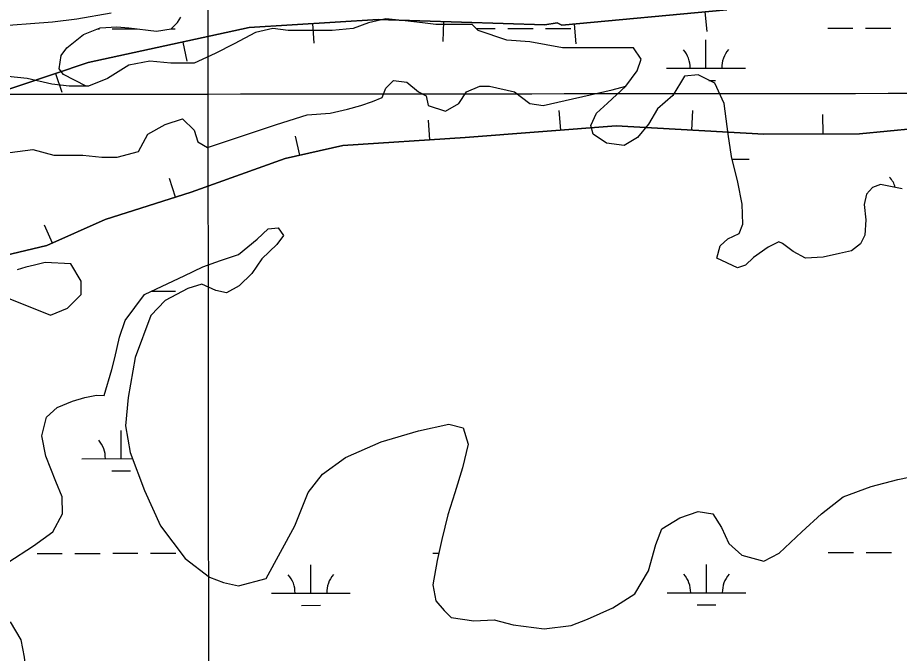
# Model space of a CAD drawing. Extents: x 3297753 to 3335611, y 652252 to 677623.
# Drawn here: x 3317391 to 3318509, y 672087 to 672894 of the extents above; entities that cross this region are included whole.
import ezdxf

# ---------------------------------------------------------------- set-up
doc = ezdxf.new("R2010")
doc.units = 0
for name, color, linetype in [('V-BORW-LINE', 7, 'Continuous'), ('V-GRID-MAJR', 7, 'Continuous'), ('V-RIVR-EDGE', 7, 'Continuous'), ('V-SITE-VEGE', 7, 'Continuous'), ('V-WETL-SWMP', 7, 'Continuous')]:
    doc.layers.add(name, color=color, linetype=linetype)

msp = doc.modelspace()

# ---------------------------------------------------------------- linework, layer by layer
at = {"layer": 'V-BORW-LINE'}
for p, q in [((3318262.6, 672900.9), (3318264.9, 672876)), ((3317764.7, 672886.1), (3317766.3, 672861.1)), ((3317931.1, 672888.6), (3317930.3, 672863.6)), ((3318096.7, 672885.5), (3318099, 672860.6)), ((3317600.2, 672862.7), (3317605.5, 672838.3)), ((3317438.7, 672822.7), (3317446.6, 672799)), ((3318079.8, 672750.9), (3318077.8, 672775.8)), ((3318246, 672750.9), (3318247.4, 672775.8)), ((3317913.6, 672738.6), (3317912, 672763.5)), ((3318412.5, 672746), (3318412.3, 672771)), ((3317748.6, 672719.2), (3317743.1, 672743.5)), ((3317590.9, 672666), (3317583.3, 672689.8)), ((3317435.1, 672607.8), (3317424.9, 672630.6))]:
    msp.add_line(p, q, dxfattribs=at)
for points in [[(3318930.5, 672936.8), (3318915.5, 672840.2), (3318854.4, 672823.9), (3318745.6, 672810.4), (3318599.2, 672759.8), (3318458.8, 672746.2), (3318337.4, 672745.7), (3318150.1, 672756.4), (3317958.7, 672741.5), (3317803.2, 672731.5), (3317730, 672715), (3317610.9, 672672.4), (3317501.9, 672637.6), (3317427.9, 672604.6), (3317338.5, 672583.4)], [(3317338.5, 672583.4), (3317427.9, 672604.6), (3317501.9, 672637.6), (3317610.9, 672672.4), (3317730, 672715), (3317803.2, 672731.5), (3317958.7, 672741.5), (3318150.1, 672756.4), (3318337.4, 672745.7), (3318458.8, 672746.2), (3318599.2, 672759.8), (3318745.6, 672810.4), (3318854.4, 672823.9), (3318915.5, 672840.2), (3318930.5, 672936.8)], [(3315138.5, 672794.7), (3315236, 672809.5), (3315467.1, 672810.3), (3315619.8, 672822), (3315735.7, 672832.7), (3315998.1, 672850.7), (3316138.9, 672855.2), (3316302, 672867.5), (3316400.3, 672852.5), (3316530.4, 672814), (3316635.8, 672801.6), (3316941.3, 672781.6), (3317025.8, 672785.8), (3317348, 672792.4), (3317480.4, 672836.6), (3317684.4, 672881.1), (3317848, 672891.3), (3318059.5, 672884.5), (3318075.2, 672886.9), (3318081.1, 672884), (3318290.3, 672903.4)], [(3318290.3, 672903.4), (3318081.1, 672884), (3318075.2, 672886.9), (3318059.5, 672884.5), (3317848, 672891.3), (3317684.4, 672881.1), (3317480.4, 672836.6), (3317348, 672792.4), (3317025.8, 672785.8), (3316941.3, 672781.6), (3316635.8, 672801.6), (3316530.4, 672814), (3316400.3, 672852.5), (3316302, 672867.5), (3316138.9, 672855.2), (3315998.1, 672850.7), (3315735.7, 672832.7), (3315619.8, 672822), (3315467.1, 672810.3), (3315407.7, 672810.1)]]:
    msp.add_lwpolyline(points, dxfattribs=at)
at = {"layer": 'V-GRID-MAJR'}
for points in [[(3317647.9, 657646.7), (3317644.8, 660673.9), (3317638.6, 666735.3), (3317632.5, 672796.8), (3317629.4, 675831)], [(3301861.4, 672784.2), (3307118.4, 672787.6), (3312375.4, 672791.8), (3317632.5, 672796.8), (3322889.5, 672802.5), (3328146.5, 672809), (3333403.5, 672816.3)]]:
    msp.add_spline(points, degree=3, dxfattribs=at)
at = {"layer": 'V-RIVR-EDGE'}
msp.add_spline([(3319128.4, 669896.1), (3319102.4, 669879.1), (3319066.7, 669858.6), (3318998.7, 669821.5), (3318951.4, 669795.7), (3318909.4, 669773.7), (3318888.8, 669759.4), (3318855.4, 669738.9), (3318784.8, 669700.7), (3318721.5, 669664.8), (3318664, 669631.6), (3318611.6, 669602.2), (3318546.3, 669558.2), (3318510.6, 669535.8), (3318467.5, 669512.6), (3318428.6, 669485.2), (3318397.2, 669465.9), (3318376.2, 669455.1), (3318341.6, 669437.3), (3318290, 669414.2), (3318221.3, 669382.9), (3318160.7, 669354.4), (3318105.6, 669327.4), (3318072.2, 669313.1), (3318054.3, 669302.3), (3318037.6, 669291.1), (3318008.5, 669278.3), (3317934.7, 669245.6), (3317848.2, 669204.7), (3317778.3, 669175.8), (3317690.1, 669136.4), (3317626.9, 669112.5), (3317574.9, 669094.4), (3317522.1, 669077.9), (3317438.3, 669052.5), (3317361.8, 669030.2), (3317325.3, 669021), (3317282.6, 669010.6), (3317240.4, 669001), (3317195, 668994.9), (3317157.7, 668992.7), (3317125.1, 668988.9), (3317099.9, 668988.2), (3317080.2, 668991.7), (3317051.9, 668995.3), (3317007.3, 668998.1), (3316976.3, 668998.2), (3316934, 668997.1), (3316897.1, 668994.1), (3316852.9, 668984.1), (3316825.3, 668979.2), (3316789.6, 668968.4), (3316757.8, 668964.6), (3316689.2, 668960.9), (3316637.2, 668958.7), (3316609.3, 668962.3), (3316564.3, 668966.2), (3316521.7, 668969.5), (3316453.4, 668978.2), (3316408.5, 668983.7), (3316370.9, 668990.8), (3316339.5, 669003.6), (3316308.1, 669017.7), (3316175.6, 669059.1), (3316062.4, 669095.9), (3316009, 669111.1), (3315957.5, 669138.8), (3315917.6, 669168.7), (3315889.7, 669185.5), (3315866.1, 669203.8), (3315831.3, 669231.4), (3315800.7, 669249.3), (3315742.6, 669272.7), (3315665.5, 669309), (3315570.2, 669365), (3315493.2, 669416), (3315408.4, 669475.2), (3315304.6, 669541), (3315222.5, 669595.5), (3315155.1, 669631.7), (3315081.5, 669664.5), (3315028.9, 669686.3), (3315002.9, 669692.6), (3314990.9, 669694.2), (3314966.1, 669703.9), (3314940.5, 669718.3), (3314918.4, 669734.7), (3314896.8, 669755.7), (3314868.1, 669779), (3314813.2, 669818.3), (3314771.8, 669851.4), (3314742, 669877.8), (3314699, 669923.3), (3314661.5, 669973.4), (3314624.4, 670022.8), (3314598.5, 670050.4), (3314575.3, 670069.8), (3314546.6, 670087.7), (3314523.4, 670094), (3314495.5, 670098.3), (3314476.1, 670103.8), (3314468, 670107.7), (3314463.3, 670108.9), (3314460.6, 670106.2), (3314446.3, 670107.7), (3314437.4, 670115.5), (3314433.1, 670128.3), (3314432, 670143.1), (3314432.4, 670159), (3314428.9, 670163.6), (3314421.2, 670172.6), (3314382.1, 670199.4), (3314356.2, 670215), (3314336.4, 670225.1), (3314320.5, 670227.5), (3314307.7, 670227.1), (3314297.6, 670226), (3314289.5, 670228.7), (3314284.1, 670233.4), (3314263.6, 670256.3), (3314234.2, 670300.2), (3314210.3, 670339.9), (3314184, 670376.4), (3314159.6, 670409.4), (3314121.8, 670464.6), (3314083.9, 670521.7), (3314058.4, 670561.3), (3314047.6, 670571.4), (3314026.3, 670588.9), (3314010.8, 670599.8), (3314004.2, 670603.3), (3313993.8, 670604.5), (3313981.3, 670603.7), (3313978.6, 670604.9), (3313958.9, 670618.9), (3313934.1, 670640.7), (3313892.3, 670683.5), (3313876.5, 670708.7), (3313854.1, 670736.3), (3313826.2, 670759.2), (3313808, 670773.2), (3313806.5, 670777.9), (3313803.4, 670800.8), (3313791.1, 670838.1), (3313772.6, 670874.2), (3313744.7, 670904.9), (3313727.3, 670918.5), (3313708.7, 670925.1), (3313696.3, 670933.3), (3313689.8, 670944.9), (3313684.4, 670960.1), (3313677.1, 670978.7), (3313670.1, 670989.6), (3313657, 671002.4), (3313636.1, 671018.4), (3313615.6, 671042.9), (3313603.2, 671064.6), (3313592, 671080.5), (3313565.3, 671118.2), (3313548.7, 671147), (3313542.2, 671155.9), (3313529.4, 671167.9), (3313524, 671178.4), (3313524, 671193.9), (3313519.4, 671213.7), (3313509.4, 671244.8), (3313494, 671276.2), (3313469.6, 671310.8), (3313446.5, 671348.1), (3313425.2, 671380.7), (3313399.7, 671423.8), (3313367.3, 671477.8), (3313340.6, 671517.8), (3313310.9, 671556.7), (3313282.6, 671594), (3313261.4, 671615.7), (3313235.8, 671644.1), (3313221.6, 671667.8), (3313207.7, 671695.8), (3313192.2, 671714.4), (3313177.9, 671738.5), (3313162.9, 671770.7), (3313133.1, 671822.8), (3313095.7, 671899.2), (3313081.4, 671936.1), (3313064.5, 671974.6), (3313049.4, 672009.1), (3313032.4, 672030.9), (3313011.5, 672048.4), (3313010, 672053.4), (3313008.1, 672060), (3313006.1, 672063.5), (3312992.2, 672075.6), (3312979.8, 672090.3), (3312969.4, 672106.6), (3312960.2, 672133.8), (3312954.8, 672153.6), (3312938.6, 672182), (3312919.3, 672214.2), (3312906.5, 672244.5), (3312890.3, 672278.3), (3312865.6, 672319), (3312852.5, 672347.4), (3312845.2, 672364.5), (3312835.9, 672379.6), (3312824.3, 672390.5), (3312817.3, 672405.2), (3312803.1, 672430.1), (3312791.1, 672451.5), (3312777.6, 672467.4), (3312769.1, 672479), (3312760.2, 672496.5), (3312756.4, 672525.2), (3312752.9, 672545), (3312743.3, 672569.5), (3312730.9, 672593.9), (3312715.1, 672611.4), (3312711.2, 672618.4), (3312711.2, 672622.7), (3312712, 672630), (3312706.6, 672640.1), (3312695.4, 672653.7), (3312691.5, 672656.1), (3312691.1, 672649.9), (3312671.7, 672650.3), (3312659.3, 672651.5), (3312656.6, 672653.4), (3312655.9, 672655.8), (3312655.9, 672660.4), (3312657.4, 672663.9), (3312662.5, 672667.4), (3312666, 672667.8), (3312673.3, 672666.2), (3312685.4, 672662.7), (3312689.6, 672663.4), (3312690.8, 672666.5), (3312680.8, 672685.2), (3312674.2, 672698.4), (3312664.9, 672710.4), (3312661.5, 672722.9), (3312652.6, 672744.6), (3312642.6, 672764.8), (3312630.6, 672779.9), (3312620.2, 672802.5), (3312606.6, 672821.5), (3312599.7, 672834.7), (3312586.9, 672851.8), (3312575.7, 672877), (3312565.4, 672908.1), (3312555.3, 672925.5), (3312544.5, 672942.6), (3312535.3, 672972.1), (3312524.5, 673007.4), (3312515.2, 673033.5), (3312497.5, 673081.2), (3312492.1, 673094.8), (3312486.3, 673107.2), (3312471.6, 673121.2), (3312462.4, 673128.6), (3312455.8, 673144.9), (3312445.4, 673179.1), (3312425.7, 673220.2), (3312421.5, 673234.2), (3312420.8, 673246.2), (3312418.1, 673255.5), (3312403, 673297.1), (3312376.5, 673363), (3312353.7, 673425.1), (3312312.8, 673516.8), (3312308.2, 673523), (3312298.1, 673530), (3312295.8, 673533.9), (3312295.9, 673544.7), (3312295.1, 673561.4), (3312291.3, 673578.1), (3312279.7, 673610.7), (3312265.9, 673650.7), (3312259.7, 673670.5), (3312252.8, 673700.3), (3312246.3, 673719), (3312244.3, 673722.1), (3312239.7, 673724.4), (3312231.2, 673731.4), (3312227.7, 673739.6), (3312227.3, 673747.7), (3312225.8, 673765.2), (3312221.6, 673783.8), (3312215.1, 673806.7), (3312206.6, 673824.6), (3312195.8, 673854.8), (3312188.5, 673891.7), (3312185.8, 673909.2), (3312175.8, 673935.9), (3312163.1, 673960.4), (3312160, 673967.8), (3312160, 673981.3), (3312156.2, 674003.9), (3312152.8, 674023.6), (3312140.5, 674063.6), (3312122.8, 674126.1), (3312116.7, 674157.1), (3312105.9, 674205.2), (3312092, 674242.9), (3312078.9, 674267.4), (3312075.5, 674280.6), (3312073.9, 674291.4), (3312066.2, 674307.3), (3312063.9, 674314.7), (3312064.7, 674322.5), (3312065.1, 674329.1), (3312058.5, 674339.5), (3312053.5, 674350), (3312051.6, 674359.7), (3312049.3, 674374.5), (3312044.4, 674402.8), (3312044.4, 674407.4), (3312047.9, 674412.9), (3312049.4, 674416.3), (3312048.7, 674421.4), (3312045.2, 674426.4), (3312039.4, 674428.4), (3312032.5, 674462.9), (3312024.4, 674503.7), (3312017.9, 674530.1), (3312012.5, 674533.6), (3312009, 674538.6), (3312009, 674542.1), (3312012.1, 674544.4), (3312016.4, 674545.2), (3312018, 674549.8), (3312015.7, 674570.4), (3312009.9, 674590.2), (3312007.6, 674592.9), (3312003.3, 674595.2), (3311998.7, 674597.6), (3311999.9, 674600.7), (3312002.6, 674604.5), (3312003, 674610.8), (3311997.6, 674625.1), (3311996.8, 674634), (3311998, 674649.9), (3311996.9, 674660.4), (3311993, 674667.4), (3311983, 674679.4), (3311982.6, 674692.6), (3311982.3, 674714.7), (3311983.9, 674718.2), (3311981.2, 674735.3), (3311978.9, 674740), (3311972.7, 674751.6), (3311965, 674768.3), (3311960.4, 674783.4), (3311953.5, 674811.8), (3311951.6, 674835.8), (3311949.7, 674865.3), (3311946.7, 674884.3), (3311939.3, 674896.3), (3311937.8, 674903.7), (3311938.6, 674914.2), (3311938.2, 674925.4), (3311931.7, 674958), (3311920.9, 674990.2), (3311909.8, 675028.6), (3311896.7, 675065.9), (3311889.8, 675096.6), (3311885.6, 675114.4), (3311882.5, 675119.1), (3311872, 675124.1), (3311865, 675124.2), (3311859.2, 675119.1), (3311856.9, 675114.5), (3311856.9, 675109.4), (3311858.4, 675104.8), (3311869.6, 675098.9), (3311876.2, 675089.6), (3311876.2, 675087.7), (3311871.9, 675086.9), (3311863, 675086.9), (3311853.7, 675086.2), (3311849.4, 675081.5), (3311847.1, 675075.7), (3311847.1, 675072.2), (3311847.1, 675067.2), (3311849.7, 675059.4), (3311849, 675056.3), (3311844.3, 675053.6), (3311838.9, 675052.1), (3311833.8, 675052.1), (3311831.1, 675057.9), (3311827.7, 675068.8), (3311827.7, 675074.2), (3311826.9, 675076.2), (3311824.6, 675077.7), (3311819.5, 675077.7), (3311814.9, 675073.9), (3311809.8, 675072.7), (3311793.1, 675068.1), (3311785, 675068.1), (3311778, 675073.6), (3311775.7, 675079.4), (3311778.5, 675091.4), (3311781.6, 675104.2), (3311784.3, 675108.5), (3311789.4, 675112.3), (3311788.6, 675115), (3311783.6, 675117), (3311782.4, 675122), (3311782.4, 675125.9), (3311787.9, 675135.2), (3311787.5, 675139.1), (3311785.2, 675141), (3311771.6, 675136.4), (3311760.7, 675134.9), (3311735.9, 675134.2), (3311725.8, 675133.8), (3311723.5, 675134.6), (3311722.4, 675138.9), (3311722.4, 675153.6), (3311723.2, 675168.7), (3311725.9, 675175.7), (3311733.3, 675184.2), (3311735.7, 675190.8), (3311740.4, 675212.1)], degree=3, dxfattribs=at)
at = {"layer": 'V-SITE-VEGE'}
for points in [[(3317356.3, 672882.3), (3317434.9, 672888.3), (3317465.7, 672892.3), (3317509.2, 672899.7)], [(3317853.1, 672792.2), (3317857.9, 672804.4), (3317867.7, 672814.1), (3317884.7, 672811.7), (3317899.3, 672799.5), (3317909.1, 672794.6), (3317911.5, 672782.4), (3317933.4, 672775.1), (3317950.5, 672784.9), (3317960.2, 672799.5), (3317977.2, 672806.8), (3317989.4, 672806.8), (3318021.1, 672799.5), (3318040.5, 672784.9), (3318057.6, 672782.4), (3318145.2, 672801.9), (3318162.3, 672806.8), (3318176.9, 672826.3), (3318181.7, 672840.9), (3318172, 672855.5), (3318081.9, 672855.5), (3318040.5, 672862.8), (3318011.3, 672865.3), (3317974.8, 672877.5), (3317967.5, 672884.8), (3317921.2, 672884.8), (3317904.2, 672887.2), (3317882.3, 672889.6), (3317857.9, 672892.1), (3317836, 672887.2), (3317816.6, 672879.9), (3317789.8, 672877.5), (3317733.8, 672877.5), (3317714.3, 672879.9), (3317692.4, 672875), (3317665.6, 672860.4), (3317641.3, 672848.2), (3317614.5, 672836), (3317585.3, 672836), (3317558.5, 672838.5), (3317531.7, 672833.6), (3317504.9, 672816.5), (3317480.6, 672806.8), (3317456.2, 672806.8), (3317434.3, 672809.2), (3317402.7, 672816.5), (3317378.3, 672819)], [(3317371, 672721.5), (3317410, 672726.4), (3317436.8, 672719.1), (3317473.3, 672719.1), (3317497.6, 672716.7), (3317517.1, 672716.7), (3317543.9, 672724), (3317556.1, 672745.9), (3317578, 672758.1), (3317599.9, 672765.4), (3317614.5, 672750.8), (3317619.4, 672736.1), (3317631.5, 672728.8), (3317719.2, 672758.1), (3317758.1, 672770.3), (3317787.3, 672772.7), (3317809.3, 672777.6), (3317826.3, 672782.4), (3317840.9, 672787.3), (3317853.1, 672792.2)], [(3317378.8, 672537.9), (3317432.3, 672516.3), (3317453.9, 672525), (3317471.2, 672542.3), (3317471.2, 672559.6), (3317458.3, 672581.2), (3317425.5, 672583.3), (3317412, 672579.9), (3317401.1, 672577.3), (3317390.2, 672573.9)]]:
    msp.add_lwpolyline(points, dxfattribs=at)
at = {"layer": 'V-WETL-SWMP'}
for p, q in [((3317492.2, 672879.5), (3317494.7, 672879.5)), ((3317510.7, 672879.5), (3317542.1, 672879.5)), ((3317585.5, 672879.6), (3317590.7, 672879.6)), ((3317972.3, 672880), (3317996.6, 672880)), ((3318012.6, 672880), (3318044.6, 672880.1)), ((3318060.6, 672880.1), (3318092.6, 672880.1)), ((3318418.5, 672880.4), (3318450.5, 672880.5)), ((3318466.5, 672880.5), (3318498.5, 672880.5)), ((3318264, 672829.5), (3318264, 672865.5)), ((3318214, 672829.5), (3318314, 672829.6)), ((3318267.8, 672814.1), (3318276, 672814.1)), ((3318297.2, 672714.1), (3318318.7, 672714.2)), ((3317561.1, 672546.9), (3317591.1, 672546.9)), ((3317522.1, 672334.2), (3317522.1, 672370.2)), ((3317472.1, 672334.2), (3317536.3, 672334.3)), ((3317510.1, 672318.8), (3317534.1, 672318.8)), ((3317415.4, 672214.1), (3317447.4, 672214.1)), ((3317463.4, 672214.1), (3317495.4, 672214.1)), ((3317511.4, 672214.2), (3317543.4, 672214.2)), ((3317559.4, 672214.2), (3317591.4, 672214.2)), ((3317917.3, 672214.6), (3317925.2, 672214.6)), ((3318419.2, 672215.1), (3318451.2, 672215.1)), ((3318467.2, 672215.1), (3318499.2, 672215.2)), ((3317762.8, 672163.7), (3317762.7, 672199.7)), ((3318264.7, 672164.2), (3318264.6, 672200.2)), ((3317712.8, 672163.6), (3317812.8, 672163.7)), ((3318214.7, 672164.1), (3318314.7, 672164.2)), ((3317750.8, 672148.2), (3317774.8, 672148.3)), ((3318252.7, 672148.7), (3318276.7, 672148.8))]:
    msp.add_line(p, q, dxfattribs=at)
for points in [[(3317477.7, 672806.8), (3317448.9, 672821.7), (3317443.3, 672828.7), (3317446.1, 672845.6), (3317453.1, 672855.4), (3317474.2, 672872.3), (3317495.3, 672880.7), (3317516.4, 672882.2), (3317531.8, 672880.7), (3317566.7, 672876.7), (3317585.5, 672879.6), (3317593.6, 672887.4), (3317597.6, 672894.1)], [(3318512.8, 672676.7), (3318485.4, 672681.9), (3318475.4, 672678.1), (3318467.7, 672669.8), (3318464.7, 672656.7), (3318466.8, 672637.2), (3318465.6, 672617.7), (3318459.9, 672606.6), (3318448.6, 672598), (3318433.4, 672594.3), (3318412.6, 672589.8), (3318390.3, 672588.6), (3318374.5, 672597.2), (3318361.1, 672607.4), (3318356.4, 672609.5), (3318343.1, 672602.5), (3318324.2, 672589.3), (3318314.1, 672579.9), (3318304, 672576.4), (3318277.9, 672588.4), (3318282.2, 672604.3), (3318291.9, 672613.3), (3318306.3, 672619.8), (3318310.9, 672631.7), (3318310.1, 672657.2), (3318304.6, 672685.2), (3318296.3, 672717.6), (3318292, 672745.9), (3318287.1, 672784.7), (3318275.1, 672810.4), (3318254.2, 672821), (3318236.6, 672819.3), (3318222.1, 672795), (3318202.4, 672778.1), (3318191.1, 672758.4), (3318177.1, 672741.6), (3318160.2, 672731.7), (3318137.7, 672734.5), (3318120.9, 672745.8), (3318118, 672757), (3318125.1, 672772.5), (3318139.1, 672785.2), (3318162.3, 672806.8), (3318176.9, 672826.3), (3318181.7, 672840.9), (3318172, 672855.5), (3318081.9, 672855.5), (3318040.5, 672862.8), (3318011.3, 672865.3), (3317974.8, 672877.5), (3317967.5, 672884.8), (3317921.2, 672884.8), (3317904.2, 672887.2), (3317882.3, 672889.6), (3317857.9, 672892.1), (3317836, 672887.2), (3317816.6, 672879.9), (3317789.8, 672877.5), (3317733.8, 672877.5), (3317714.3, 672879.9), (3317692.4, 672875), (3317665.6, 672860.4), (3317641.3, 672848.2), (3317614.5, 672836), (3317585.3, 672836), (3317558.5, 672838.5), (3317531.7, 672833.6), (3317504.9, 672816.5), (3317480.6, 672806.8), (3317477.7, 672806.8)], [(3317671.1, 672593.4), (3317694.5, 672612.9), (3317708.7, 672625.9), (3317721.1, 672626.9), (3317728.1, 672617.2), (3317719.5, 672605.8), (3317700.5, 672587.7), (3317687.9, 672569.2), (3317671.7, 672553.6), (3317655.6, 672544.6), (3317642.1, 672547.7), (3317624.3, 672555.5), (3317606.7, 672550.2), (3317577.8, 672534.7), (3317559.9, 672515.9), (3317540, 672462.4), (3317530.8, 672412), (3317527.4, 672375.8), (3317533.3, 672342.2), (3317551.6, 672294.1), (3317572, 672249.2), (3317603.2, 672207.7), (3317634.3, 672184.1), (3317651.7, 672177), (3317670.8, 672173.1), (3317706, 672182.1), (3317742.5, 672248.9), (3317759.5, 672291.2), (3317777.4, 672314.8), (3317806.8, 672335.9), (3317851.8, 672355.5), (3317899.4, 672369.4), (3317937.8, 672378), (3317956, 672373.3), (3317962.5, 672352.5), (3317955.2, 672322.7), (3317945.5, 672291), (3317936.3, 672262.9), (3317929.1, 672231.9), (3317923, 672204.9), (3317917.4, 672174.4), (3317921.4, 672154), (3317932, 672141.5), (3317940.6, 672132.9), (3317969.6, 672128.5), (3317995.5, 672129.7), (3318019.3, 672123.3), (3318058.7, 672118.3), (3318093, 672122.5), (3318113.9, 672130.6), (3318146, 672145.2), (3318173.7, 672162.7), (3318190.9, 672191.9), (3318200.2, 672225.2), (3318208.1, 672245.4), (3318230.7, 672259.4), (3318254.3, 672267.4), (3318272.6, 672264.3), (3318283.8, 672247), (3318293.1, 672226.5), (3318309.6, 672211.9), (3318337.3, 672204.3), (3318357, 672214.3), (3318385.7, 672241.3), (3318410.4, 672264.5), (3318438.2, 672285.9), (3318473.5, 672298.9), (3318507.5, 672307.9), (3318548.3, 672316.4)], [(3317378.4, 672202.5), (3317411, 672223.5), (3317435.2, 672241.4), (3317447.6, 672264.3), (3317447.1, 672285.9), (3317439, 672305.5), (3317426.4, 672337.6), (3317421.6, 672363.2), (3317427.2, 672387), (3317440.9, 672399.1), (3317460.2, 672407.2), (3317475.8, 672411.7), (3317490.6, 672415), (3317500.5, 672414.5), (3317510.2, 672447.4), (3317514.1, 672462.1), (3317520.1, 672488.3), (3317527.2, 672509.7), (3317551.6, 672542.3), (3317574.1, 672553.1), (3317602.2, 672566.2), (3317625.5, 672577.4), (3317648.3, 672585.8), (3317671.1, 672593.4)], [(3317379, 671965.5), (3317393.9, 672000.7), (3317402.7, 672028), (3317402.4, 672057.1), (3317399.6, 672082.3), (3317395.2, 672104.6), (3317381.6, 672127.2)]]:
    msp.add_lwpolyline(points, dxfattribs=at)
for centre, start, end in [((3318208.8, 672830), 359.2865, 40.8301), ((3318319.2, 672830.1), 139.2865, 180.8301), ((3318470.4, 672668.4), 16.417, 40.8301), ((3317466.9, 672334.7), 359.2865, 40.8301), ((3317707.5, 672164.1), 359.2865, 40.8301), ((3317818, 672164.2), 139.2865, 180.8301), ((3318209.4, 672164.6), 359.2865, 40.8301), ((3318319.9, 672164.7), 139.2865, 180.8301)]:
    msp.add_arc(centre, 35.2, start, end, dxfattribs=at)

doc.saveas('drawing.dxf')
